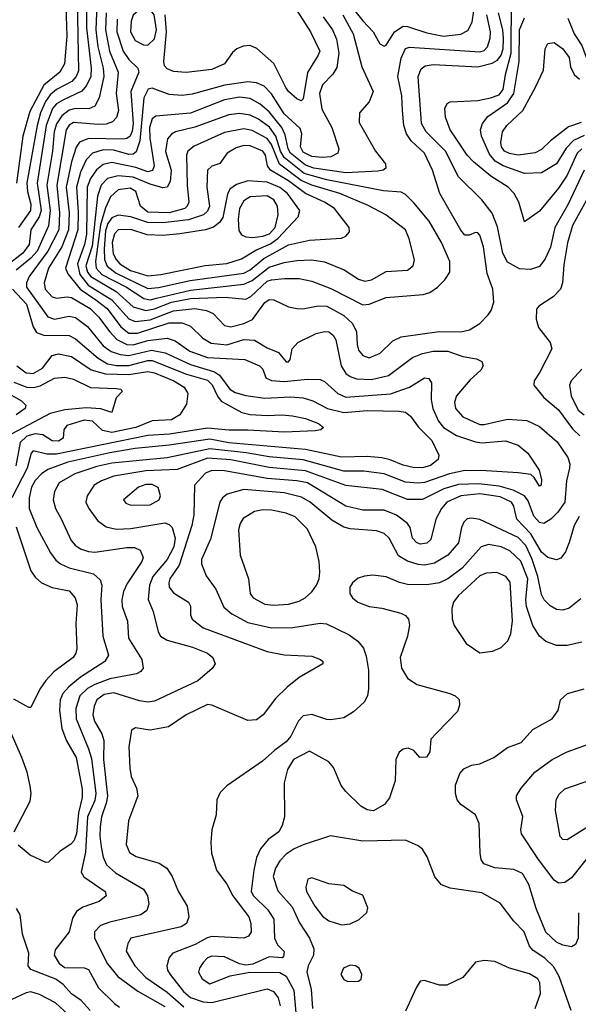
# Model space of a CAD drawing. Extents: x 997026 to 1115308, y 536381 to 619039.
# Tile 303 of 484: x 1050552 to 1053178, y 587234 to 591862. Entities that reach past the tile are written whole.
import ezdxf

# ---------------------------------------------------------------- set-up
doc = ezdxf.new("R2010")
doc.units = 0

msp = doc.modelspace()

# ---------------------------------------------------------------- linework, layer by layer
at = {"layer": '0CON20XD'}
for points in [[(1050865.8, 591955), (1050866.3, 591823.7), (1050888.1, 591635), (1050886.1, 591595), (1050866.8, 591553.2), (1050844.1, 591525.9), (1050758, 591485), (1050725, 591466.2), (1050706.4, 591445), (1050676.2, 591365), (1050634.6, 591094.6), (1050652.9, 590965), (1050643.5, 590935), (1050604.2, 590875), (1050596.6, 590805), (1050567.1, 590765), (1050475.8, 590695)], [(1050916.9, 591973.1), (1050910.2, 591815), (1050920, 591735), (1050944.6, 591635), (1050948.3, 591595), (1050925, 591495.7), (1050904.6, 591455), (1050877.5, 591442.5), (1050815, 591444.5), (1050785, 591436.4), (1050750.4, 591409.6), (1050725, 591372.2), (1050714.2, 591335), (1050707, 591245), (1050679.9, 591085), (1050695.7, 590965), (1050687.3, 590892.7), (1050633.8, 590775), (1050605, 590741.4), (1050535, 590684.8)], [(1050767.8, 591975), (1050774.1, 591785), (1050763.4, 591655), (1050740.5, 591615), (1050665.5, 591554.5), (1050599.9, 591430.1), (1050567.3, 591315), (1050536.4, 591093.6)], [(1050822.4, 591957.6), (1050828.5, 591621.5), (1050818, 591595), (1050797.7, 591572.3), (1050725, 591533.8), (1050695, 591508.9), (1050672.9, 591477.1), (1050649.8, 591425), (1050633.8, 591365), (1050586.3, 591095), (1050588.2, 591055), (1050604.9, 590995), (1050603.6, 590965), (1050545.7, 590885)], [(1051829.1, 591945), (1051919.6, 591805), (1051962.2, 591715), (1051955.6, 591695), (1051905.3, 591614.7), (1051885, 591490), (1051875, 591480.8), (1051855, 591490.6), (1051815, 591524.4), (1051803, 591543), (1051747.1, 591657.1), (1051667.2, 591727.2), (1051635, 591740.7), (1051602, 591738), (1051572.9, 591725), (1051552.6, 591707.4), (1051514, 591655), (1051455, 591628.8), (1051335, 591614.7), (1051275, 591618.8), (1051245, 591630.6), (1051233.3, 591645), (1051229.6, 591665), (1051241.6, 591805), (1051235.8, 591885)], [(1052075, 591969), (1052165, 591856.2), (1052213.7, 591805), (1052245, 591749.4), (1052265, 591737.8)], [(1052605, 591301.1), (1052575.3, 591345), (1052553.6, 591403.6), (1052550.4, 591445), (1052561.1, 591468.9), (1052575, 591475.6), (1052705, 591482.1), (1052765, 591494.8), (1052805, 591509.6), (1052825, 591534.5), (1052836.1, 591605), (1052862.7, 591705), (1052864.4, 591965.6)], [(1050958.2, 591895), (1050956.1, 591815), (1050974.1, 591715), (1051015.2, 591615), (1051005.2, 591515), (1051017, 591435), (1051006.8, 591403.2), (1050988.2, 591381.8), (1050958.5, 591371.5), (1050921, 591369), (1050805, 591378.6), (1050785, 591366.4), (1050770.6, 591345), (1050726, 591085), (1050739.8, 590955), (1050736.5, 590875), (1050684.9, 590775), (1050596.8, 590655), (1050584.4, 590625), (1050584.1, 590605), (1050685, 590465.7), (1050715, 590453.9), (1050785, 590468.5), (1050815, 590462.6), (1050870.1, 590420.1), (1050945, 590330), (1050982.4, 590302.4), (1051025, 590288.3), (1051065, 590283.7), (1051171.7, 590308.3), (1051236.2, 590296.2), (1051355, 590241), (1051467.9, 590207.9), (1051491.7, 590191.7), (1051539.7, 590125), (1051565, 590110.7), (1051615, 590095.5), (1051705, 590083.8), (1051825, 590090.4), (1051885, 590085.2), (1051930.6, 590070.6), (1051998.9, 590035), (1052075, 590015.8), (1052185.2, 590024.8), (1052335, 590022.7), (1052365, 590017.1), (1052388.3, 589998.3), (1052427, 589947), (1052489.7, 589885), (1052521.8, 589815), (1052518.5, 589795), (1052482.8, 589767.2), (1052445, 589756.1), (1052401.7, 589758.2), (1052355, 589768.1), (1052293.9, 589793.9), (1052255, 589802.8), (1052185, 589809.7), (1052065, 589806.6), (1051895, 589841.7), (1051535, 589874.2), (1051445, 589890.4), (1051255, 589862), (1051095, 589847), (1050975, 589827.2), (1050777.7, 589782.3), (1050685, 589748.7), (1050655, 589727.9), (1050625, 589696.5), (1050608.3, 589665), (1050595.8, 589615), (1050596.7, 589565), (1050632.5, 589475), (1050696.4, 589356.4), (1050721.7, 589321.7), (1050744.2, 589304.2), (1050785, 589286.4), (1050898.3, 589258.3), (1050929.7, 589229.7), (1050937.4, 589205), (1050933.4, 589135), (1050943.4, 588965), (1050968.7, 588875), (1050952.3, 588845), (1050837.3, 588772.7), (1050782.8, 588727.2), (1050754.8, 588695), (1050742.7, 588665), (1050738.8, 588615), (1050749.6, 588530.4)], [(1051155, 591742.5), (1051185, 591771.9), (1051195.1, 591815.1), (1051184.2, 591885), (1051165, 591909.8), (1051145, 591915.9), (1051110.5, 591905), (1051085.9, 591884.1), (1051076.6, 591855), (1051073.3, 591805), (1051095, 591764.7), (1051134.5, 591744.5), (1051155, 591742.5)], [(1052265, 591737.8), (1052275, 591742.2), (1052313.8, 591805), (1052355, 591831.4), (1052375, 591830.5), (1052465, 591799.7), (1052544.8, 591784.8), (1052625.2, 591794.8), (1052658.4, 591811.6), (1052679.5, 591850.5), (1052686.4, 591903.6)], [(1053204.9, 591155.1), (1053128.7, 590991.3), (1053068, 590885), (1053047.6, 590792.4), (1053022.1, 590737.9), (1052995, 590701.5), (1052952.6, 590687.4), (1052901.7, 590691.7), (1052845, 590721.8), (1052823.3, 590765), (1052798.1, 590888.1), (1052772.1, 590952.1), (1052723.6, 591015), (1052613.9, 591123.9), (1052553.8, 591245), (1052461.9, 591335), (1052440.4, 591375), (1052424.4, 591595), (1052438.5, 591631.5), (1052458.6, 591645), (1052495, 591652), (1052705, 591641.3), (1052772.6, 591657.4), (1052798.2, 591671.8), (1052815.4, 591695), (1052824.6, 591725), (1052825.7, 591774.3), (1052822.8, 591815), (1052802.6, 591895)], [(1051010, 591865), (1051008.3, 591805), (1051037.7, 591715), (1051065, 591674.7), (1051107.3, 591635), (1051112.7, 591615), (1051073.8, 591525), (1051086.1, 591375), (1051081.4, 591338.6), (1051071, 591315), (1051056.1, 591303.9), (1051039.2, 591300.8), (1050875, 591303.3), (1050833.7, 591286.3), (1050817.1, 591262.9), (1050795.1, 591194.9), (1050770.7, 591075), (1050784.2, 590955), (1050781.5, 590875), (1050749.7, 590795), (1050686.9, 590695), (1050667, 590625), (1050671, 590595), (1050705, 590560.3), (1050725, 590552.8), (1050775, 590560), (1050795, 590556.6), (1050883.7, 590505), (1050923.1, 590465), (1050975, 590395.8), (1051008.5, 590358.5), (1051055.3, 590335.3), (1051085, 590333.7), (1051155, 590353.7), (1051245.2, 590365.2), (1051282.3, 590352.3), (1051351.1, 590305), (1051435, 590274.2), (1051610, 590265), (1051680, 590235), (1051695, 590220), (1051709.7, 590179.7), (1051736, 590166), (1051795, 590161), (1051905, 590172.5), (1051965, 590171.1), (1051985, 590161.1), (1052047.5, 590105), (1052085, 590087.7), (1052295, 590104.4), (1052384.3, 590135.7), (1052455, 590179.4), (1052475.6, 590175.6), (1052486.9, 590155), (1052486.5, 590075), (1052493.2, 590035), (1052520.6, 589975), (1052544.7, 589945), (1052605, 589908.1), (1052695, 589877.9), (1052725, 589873.5), (1052835, 589882.2), (1052895, 589862.5), (1052940, 589825), (1052993.8, 589745), (1053005, 589700), (1053002.5, 589675), (1052995, 589670), (1052970.8, 589710.8), (1052955, 589724), (1052895, 589732.3), (1052745, 589742.6), (1052645, 589742.8), (1052573, 589727), (1052455, 589687.6), (1052425, 589684.4), (1052365, 589689), (1052265, 589727.2), (1052169.4, 589740.6), (1052075, 589740.8), (1051885, 589793.9), (1051725, 589807), (1051616.5, 589826.5), (1051445, 589844.9), (1051245, 589803.4), (1050985, 589778.5), (1050915, 589762.3), (1050812, 589728), (1050738, 589685), (1050716.1, 589645), (1050709.6, 589605), (1050719.6, 589565), (1050746.3, 589516.3), (1050793.8, 589415), (1050812.6, 589392.6), (1050838.6, 589375), (1050875, 589362.2), (1050905, 589360), (1051055, 589381.3), (1051091.1, 589381.1), (1051118.9, 589368.9), (1051132.5, 589335), (1051126.2, 589315), (1051057.7, 589212.3), (1051040.6, 589175), (1051032.1, 589135), (1051034.3, 589104.3), (1051058.7, 589035), (1051064, 588955), (1051125.4, 588855), (1051132.5, 588815), (1051121.9, 588798.1), (1051101.5, 588788.5), (1050975, 588764.4), (1050905, 588738.1), (1050871.2, 588718.8), (1050835.2, 588685), (1050816, 588625), (1050816.9, 588576.9), (1050875.3, 588434.7), (1050889.2, 588389.2), (1050910.7, 588225), (1050905, 588192.3), (1050871.1, 588115), (1050861, 587949), (1050841.4, 587855), (1050853.4, 587833.4), (1050953.3, 587765), (1050958.1, 587745), (1050925, 587717.1), (1050848.6, 587691.4), (1050819.1, 587670.9), (1050800.3, 587639.7), (1050784.5, 587575), (1050719.5, 587490.5), (1050714.3, 587465), (1050737, 587427), (1050765, 587408.1), (1050855.4, 587405.4), (1050875, 587398.1), (1050922.4, 587312.4), (1050997.9, 587237.9), (1051021.5, 587221.5)], [(1051978.3, 591875), (1052023, 591815), (1052041, 591771), (1052052.4, 591705), (1052042.5, 591637.5), (1052024.2, 591605.8), (1051975, 591556.6), (1051961.3, 591515), (1051972.4, 591442.4), (1052019.3, 591355), (1052052.4, 591255), (1052047.9, 591235), (1052015, 591218), (1051975, 591213.9), (1051925, 591219.4), (1051885, 591239.5), (1051872.5, 591265), (1051878.6, 591325), (1051870.6, 591350.6), (1051795, 591419.4), (1051735, 591514.2), (1051700.5, 591550.5), (1051664.8, 591564.8), (1051625, 591570.2), (1051515.7, 591555), (1051362.9, 591512.9), (1051315, 591505.2), (1051255, 591510.3), (1051175, 591540), (1051155.5, 591535), (1051134.9, 591495.1), (1051117.1, 591292.9), (1051099.1, 591240.9), (1051085, 591230.5), (1051065, 591228.1), (1050995, 591249.4), (1050945, 591250.1), (1050894.9, 591235.1), (1050865, 591202.8), (1050838, 591145), (1050818.3, 591075), (1050827.1, 590957.1), (1050825.3, 590875), (1050767.8, 590695), (1050777.6, 590667.6), (1050835.7, 590595.7), (1050909.6, 590545), (1050963.4, 590505), (1051028.2, 590418.2), (1051065, 590389.6), (1051105, 590388.6), (1051255, 590437.4), (1051315, 590437.4), (1051355, 590422.2), (1051412.9, 590365), (1051452.3, 590342.3), (1051525, 590334.1), (1051605, 590358.6), (1051656.5, 590356.5), (1051715, 590319.7), (1051768.6, 590298.6), (1051805, 590254.4), (1051815, 590254.3), (1051824, 590265), (1051832.5, 590315), (1051859.5, 590345), (1051945, 590387.5), (1051985, 590397.3), (1052004.8, 590394.8), (1052025, 590379.3), (1052037.4, 590357.4), (1052063.5, 590235), (1052085, 590199.2), (1052104.8, 590184.8), (1052134.4, 590174.4), (1052205, 590171), (1052285, 590190.5), (1052399.1, 590275), (1052445, 590293.6), (1052495, 590304.8), (1052565, 590304), (1052635, 590279.3), (1052698.6, 590268.6), (1052724.2, 590255), (1052730.5, 590235), (1052720, 590215), (1052670.1, 590169.9), (1052605.3, 590095), (1052595.9, 590065), (1052600.8, 590035), (1052635.5, 589995), (1052715, 589959.5), (1052735, 589958.9), (1052845, 589984.8), (1052935, 589978.9), (1052995, 589949.6), (1053077.8, 589877.8), (1053128, 589805), (1053137.3, 589775), (1053136.8, 589755), (1053122.9, 589695), (1053114.2, 589595), (1053081.7, 589548.3), (1053049.2, 589515), (1053015, 589494.1), (1052995, 589498.6), (1052969, 589529), (1052941.4, 589601.4), (1052924.5, 589624.5), (1052871.7, 589651.7), (1052805, 589670), (1052708.5, 589681.5), (1052615, 589677.1), (1052545, 589658), (1052445, 589607), (1052375, 589607.7), (1052255.9, 589654.1), (1052085, 589673.5), (1051895, 589742.5), (1051725, 589757.7), (1051545, 589794.2), (1051435, 589801.5), (1051292.4, 589747.6), (1051145, 589741.9), (1050995, 589717.2), (1050936.4, 589695), (1050902.7, 589675), (1050869.6, 589625), (1050862.9, 589595), (1050876.8, 589565), (1050917.8, 589507.8), (1050958.3, 589478.3), (1051005, 589468), (1051075, 589470.2), (1051235, 589496.8), (1051255, 589489.3), (1051268.6, 589475), (1051282.5, 589425), (1051277, 589385), (1051244.9, 589325.1), (1051177.3, 589245), (1051161.9, 589205), (1051156.4, 589136.4), (1051179.6, 589080.4), (1051202.3, 588985), (1051214.2, 588964.2), (1051245, 588946.7), (1051365, 588913.2), (1051434.4, 588885), (1051460.5, 588865), (1051470.5, 588835), (1051456.9, 588813.1), (1051388.9, 588755), (1051185, 588660), (1051155, 588655.2), (1051115, 588661.2), (1050995, 588698), (1050949.6, 588690.4), (1050915.3, 588665), (1050901.9, 588635), (1050895.3, 588595), (1050903.1, 588565), (1050937.7, 588505), (1050947.7, 588475), (1050945.5, 588385), (1050964.2, 588215), (1050960.5, 588185), (1050936.8, 588115), (1050930.6, 588069.4), (1050928, 588025), (1050934.8, 587974.9), (1050945, 587925.6), (1050960.5, 587890.5), (1051001.8, 587851.8), (1051134.5, 587775), (1051152.9, 587745), (1051158.8, 587705), (1051149.5, 587675), (1051121.4, 587655), (1050975, 587621.3), (1050931.2, 587605), (1050902.9, 587575), (1050903.7, 587545), (1050965, 587424.6), (1051012.9, 587365), (1051106.9, 587296.9), (1051235, 587223.7)], [(1052071, 591885), (1052119.8, 591795), (1052160.9, 591640.9), (1052214, 591525), (1052195, 591476.7), (1052150, 591425), (1052148.3, 591378.3), (1052225, 591243.8), (1052271.4, 591185), (1052272.9, 591165), (1052260, 591155), (1052235, 591149.7), (1052085, 591142.3), (1051935, 591164.2), (1051895, 591179), (1051824.6, 591235), (1051813.2, 591255), (1051800.4, 591320.4), (1051784.9, 591355), (1051725, 591429), (1051682.2, 591465), (1051635, 591491.6), (1051585, 591497.5), (1051515, 591484.8), (1051355, 591422.3), (1051191.2, 591408.8), (1051174.2, 591395.8), (1051162.4, 591355), (1051164.3, 591305), (1051184.8, 591175.2), (1051175.9, 591154.1), (1051155, 591147.8), (1051097.6, 591167.6), (1050985, 591190.6), (1050945, 591181.5), (1050913.5, 591156.5), (1050885, 591115.3), (1050868.8, 591075), (1050865.4, 590854.6), (1050856.1, 590805), (1050823.8, 590715), (1050834.1, 590665), (1050873.4, 590615), (1050985.2, 590545), (1051065, 590456), (1051095, 590443.9), (1051165, 590450.9), (1051275, 590493.1), (1051375, 590504.5), (1051430, 590495), (1051461.9, 590481.9), (1051515, 590425.5), (1051545, 590418), (1051605, 590434.3), (1051646.6, 590453.4), (1051705, 590533.3), (1051725, 590547.6), (1051746.2, 590546.2), (1051815, 590512.9), (1051855, 590504.4), (1051883.4, 590503.4), (1051955, 590517.6), (1051995, 590516.2), (1052075, 590471.6), (1052115.9, 590435), (1052135.3, 590395), (1052137.8, 590335), (1052145, 590308.6), (1052165, 590283.5), (1052195, 590273.5)], [(1052195, 590273.5), (1052245.7, 590295), (1052306.7, 590353.3), (1052345, 590371.2), (1052523.6, 590396.4), (1052625, 590395.4), (1052666, 590405), (1052714.2, 590435), (1052754, 590475), (1052768, 590495), (1052780, 590535), (1052776, 590595), (1052748.6, 590668.6), (1052731.8, 590795), (1052715, 590848.8), (1052705, 590861.2), (1052695, 590862), (1052665, 590849.2), (1052645, 590850), (1052625, 590872.9), (1052526.2, 591045), (1052492.7, 591155), (1052455.3, 591235), (1052392.2, 591292.2), (1052370.6, 591325), (1052358, 591365), (1052350.9, 591435), (1052347.8, 591505), (1052329.6, 591595), (1052345, 591680.8), (1052365, 591727.1), (1052385, 591732.7), (1052715, 591710.8), (1052735, 591718.1), (1052750.8, 591735), (1052763, 591775), (1052764.4, 591805), (1052748, 591885)], [(1053205, 591318.6), (1053155.7, 591294.3), (1053121.4, 591258.6), (1053074.8, 591185.2), (1053005, 591141.9), (1052925, 591139.3), (1052825, 591175.2), (1052787.3, 591197.3), (1052759.7, 591229.7), (1052722.6, 591315), (1052717.8, 591345), (1052728, 591375), (1052753.1, 591406.9), (1052845, 591471.3), (1052874.9, 591515), (1052900.1, 591665), (1052902, 591815), (1052925, 591871.1)], [(1053129, 591869), (1053158, 591795), (1053195, 591740.7), (1053229.2, 591649.2), (1053247, 591627), (1053271.6, 591611.6), (1053295, 591608.8), (1053355, 591619.1), (1053465, 591672.1), (1053545, 591682.7), (1053635, 591694.8), (1053763.7, 591785), (1053777.9, 591815), (1053788.7, 591885)], [(1053190.7, 591379.3), (1053132, 591358), (1053046.5, 591293.5), (1053005, 591251.5), (1052975, 591236), (1052895, 591225.7), (1052855, 591232.6), (1052830.8, 591245), (1052817.1, 591265), (1052813.3, 591285), (1052821.3, 591335), (1052841.5, 591365), (1052917.1, 591435), (1052976.4, 591545), (1053014.3, 591625), (1053022, 591725), (1053035, 591750), (1053065, 591755.8), (1053105, 591725.6), (1053134.4, 591685), (1053141.4, 591641.4), (1053157.5, 591605), (1053183.2, 591583.2)], [(1051145, 590496.1), (1051185, 590504), (1051265, 590534.9), (1051355, 590551.1), (1051518.4, 590558.4), (1051615, 590549), (1051639.2, 590560.8), (1051715, 590632.6), (1051735, 590640.3), (1051796.4, 590646.4), (1051865, 590645.7), (1051925, 590632.7), (1052015, 590598.8), (1052165, 590522.5), (1052195, 590524.7), (1052275, 590557), (1052449.2, 590570.8), (1052479.3, 590580.7), (1052516.4, 590605), (1052550.8, 590639.2), (1052574.6, 590675), (1052573.4, 590725), (1052534.4, 590814.4), (1052476.5, 590915), (1052405, 591002.1), (1052365, 591041.2), (1052345, 591050.8), (1052261.9, 591058.1), (1051995, 591110.2), (1051888.8, 591138.8), (1051794.7, 591214.7), (1051778.3, 591245), (1051755.4, 591315.4), (1051726.9, 591356.9), (1051675, 591394.8), (1051635, 591414.1), (1051585, 591421), (1051535, 591414.8), (1051375, 591357), (1051284.8, 591335.2), (1051265, 591324), (1051247.2, 591302.8), (1051237.7, 591242.3), (1051263.7, 591155), (1051258.7, 591101.3), (1051245, 591074.4), (1051225, 591072.1), (1051165, 591089.4), (1051085, 591121.5), (1051015, 591128.7), (1050965, 591116.3), (1050934.9, 591085.1), (1050917.2, 591032.8), (1050893, 590797), (1050863.3, 590705), (1050870.5, 590675), (1050886.3, 590655), (1051005, 590584.6), (1051085, 590513.4), (1051145, 590496.1)], [(1051165, 590545.1), (1051195, 590554), (1051355, 590591.2), (1051605, 590619), (1051645, 590636.8), (1051725, 590699.1), (1051795, 590720.7), (1051855, 590730), (1051925, 590732.9), (1051985, 590724.2), (1052076.9, 590686.9), (1052145, 590642.7), (1052175, 590632.7), (1052205, 590639.6), (1052275, 590678.2), (1052375, 590684.4), (1052400.8, 590705), (1052407, 590733), (1052382.4, 590832.4), (1052365.5, 590875), (1052272.9, 590945), (1052190.7, 590989.3), (1052056.4, 591045), (1051925, 591084.2), (1051875, 591106.1), (1051773.1, 591183.1), (1051735.1, 591275.1), (1051715, 591303.5), (1051645, 591341.2), (1051605, 591349.4), (1051515, 591332.3), (1051372, 591268), (1051342.5, 591245), (1051336.5, 591225), (1051338.5, 591085), (1051347.6, 591005), (1051340, 590985), (1051328.2, 590975), (1051255, 590954.4), (1051155, 590957.2), (1051120, 590985), (1051097.5, 591055), (1051070.9, 591070.9), (1051015, 591062.1), (1050979.2, 591029.2), (1050955, 590978.2), (1050931.4, 590898.6), (1050908.5, 590725), (1050911.2, 590695), (1050938.9, 590665), (1051053.9, 590605), (1051135, 590551.7), (1051165, 590545.1)], [(1053193.7, 591255), (1053172.2, 591235), (1053125, 591131.8), (1053085, 591069.6), (1052995, 590962.5), (1052925, 590912.5), (1052897.8, 591005), (1052876.5, 591045), (1052848.8, 591075), (1052766.4, 591126.4), (1052684.8, 591194.8), (1052655, 591225.4), (1052605, 591301.1)], [(1051155, 590598.8), (1051205, 590603.4), (1051353.4, 590636.6), (1051605, 590671.2), (1051635, 590686.1), (1051699.6, 590740.4), (1051815, 590803.7), (1051915, 590825.7), (1052064.5, 590835.5), (1052084.5, 590845.5), (1052102, 590865), (1052100.8, 590885), (1052032.5, 590975), (1051984.6, 591005), (1051895, 591045.8), (1051815, 591104.2), (1051730.9, 591155), (1051716.6, 591175), (1051706.9, 591225), (1051694.5, 591245), (1051635, 591269.6), (1051605, 591270.7), (1051569.5, 591260.5), (1051527.1, 591235), (1051493, 591187), (1051455, 591174.4), (1051435.5, 591155), (1051431.7, 591075), (1051443.5, 590985), (1051435, 590962.7), (1051415.3, 590945), (1051345, 590921.5), (1051225, 590906.7), (1051155, 590909), (1051074.1, 590935.9), (1051015, 590943.6), (1050985, 590930.7), (1050965.8, 590905), (1050955, 590870), (1050948.4, 590785), (1050950.2, 590735), (1050963.3, 590703.3), (1051005, 590670.8), (1051155, 590598.8)], [(1051155, 590658.1), (1051215, 590664.8), (1051423.2, 590706.8), (1051525, 590717), (1051595, 590737.9), (1051661.6, 590778.4), (1051730.5, 590809.5), (1051765.7, 590834.3), (1051861.5, 590935), (1051868.2, 590965), (1051810.2, 591045), (1051775, 591073.1), (1051715, 591098.7), (1051625, 591104.4), (1051571.7, 591088.3), (1051539.7, 591065), (1051528.1, 591041.9), (1051507.1, 590932.9), (1051491.3, 590908.7), (1051462.8, 590887.2), (1051425, 590874.1), (1051304.8, 590855.2), (1051225, 590848), (1051151.3, 590851.4), (1051075, 590875.9), (1051014.8, 590875.1), (1050998.3, 590855), (1050986.6, 590815), (1050992, 590762), (1051005, 590735.3), (1051023.4, 590715), (1051072.9, 590682.9), (1051155, 590658.1)], [(1053265, 591101.1), (1053150.4, 590895), (1053127.3, 590812.7), (1053109.3, 590710.7), (1053103.2, 590625), (1053093.6, 590595), (1053060.1, 590559.9), (1052992, 590515), (1052981.7, 590501.7), (1052980, 590455), (1052990.8, 590415), (1053045.8, 590345), (1053054, 590315), (1052997.1, 590205), (1052970, 590165), (1052968, 590145), (1053015.8, 590085.8), (1053085, 590029.2), (1053149.9, 589939.9), (1053185, 589906.6)], [(1051648.1, 590838.1), (1051695, 590844.1), (1051725.6, 590855), (1051753.6, 590885), (1051767.2, 590945), (1051763.9, 590985), (1051745.9, 591015.9), (1051715, 591034.5), (1051635, 591029.3), (1051605, 591011.1), (1051585.2, 590975), (1051578.7, 590925), (1051581.5, 590871.5), (1051595, 590850.9), (1051615, 590841), (1051648.1, 590838.1)], [(1050517.6, 590595), (1050583.8, 590525), (1050615, 590418.6), (1050631.5, 590391.5), (1050665, 590379.5), (1050785, 590378.1), (1050815, 590361.8), (1050921.2, 590271.2), (1050965.1, 590245.1), (1051007.2, 590237.2), (1051065, 590236.2), (1051155, 590260.7), (1051175, 590260.2), (1051336.6, 590196.6), (1051435, 590167.2), (1051456.6, 590146.6), (1051482.4, 590092.4), (1051499.8, 590069.8), (1051596.2, 590016.2), (1051635, 590007.1), (1051715, 590001.2), (1051784.7, 590004.7), (1051835, 590000), (1051895, 589987.5), (1051955.8, 589965), (1051980, 589945), (1051967.5, 589935), (1051940.5, 589929.5), (1051796.2, 589923.8), (1051625, 589933.1), (1051535, 589933.2), (1051435, 589942.6), (1051255.6, 589914.4), (1051155, 589908.1), (1050725, 589819.6), (1050679.5, 589819.5), (1050615, 589836.5), (1050605.9, 589824.1), (1050586.7, 589755), (1050515.2, 589615)], [(1050538.8, 590235), (1050583, 590203), (1050615, 590199.8), (1050659.3, 590225), (1050705, 590283.6), (1050735, 590291.1), (1050795, 590278.5), (1050887.3, 590217.3), (1050955, 590197.1), (1051065, 590194.9), (1051155, 590208.6), (1051185, 590202.6), (1051276.1, 590165), (1051324.6, 590135), (1051342.9, 590105), (1051336.4, 590055), (1051304.4, 590005), (1051265, 589981.8), (1051175, 589977.5), (1051098.5, 589945), (1050985, 589922), (1050941.2, 589931.2), (1050893.8, 589975), (1050855, 589979.4), (1050774.3, 589955), (1050760, 589935), (1050755.7, 589895), (1050735, 589881.2), (1050705, 589882.5), (1050661, 589911), (1050625, 589915.9), (1050585, 589905.4), (1050554.7, 589874.7), (1050533.8, 589765)], [(1050525, 590158.1), (1050585, 590135.5), (1050617.2, 590132.8), (1050648.8, 590141.2), (1050715, 590178), (1050765, 590181.8), (1050805, 590172.8), (1050885, 590133.8), (1051005, 590129.5), (1051026.7, 590125), (1051033.3, 590115), (1051005.5, 590084.5), (1050985, 590016.7), (1050932.9, 590032.9), (1050865, 590038.7), (1050765, 590028), (1050695, 590012), (1050515, 589916.3)], [(1053195, 590218.9), (1053144.6, 590165), (1053136.6, 590145), (1053144.3, 590095), (1053177.6, 590027.6), (1053205, 590005.7)], [(1050477.6, 590117.6), (1050561, 590071), (1050580.5, 590050.5), (1050577.5, 590035), (1050535, 590005.7)], [(1053182.5, 589527.5), (1053158.1, 589485), (1053135.5, 589405.5), (1053118.3, 589361.7), (1053095, 589330.8), (1053075, 589322.9), (1053034.2, 589335), (1053005, 589359.6), (1052955, 589446.1), (1052888.1, 589515), (1052874.7, 589575), (1052863.5, 589595), (1052810.3, 589620.3), (1052715, 589634.4), (1052625.3, 589624.7), (1052560, 589595), (1052535, 589565.5), (1052507.3, 589515), (1052485, 589419.2), (1052465, 589401.2), (1052435, 589397.1), (1052417.1, 589405), (1052398.9, 589425), (1052387.5, 589475), (1052375.6, 589495), (1052322.7, 589532.7), (1052265, 589556.8), (1052165, 589556.7), (1052085, 589575.2), (1051904.8, 589685.2), (1051855, 589695.4), (1051715, 589705.7), (1051515, 589741.5), (1051455, 589743.3), (1051425, 589730.5), (1051374, 589675), (1051370, 589535), (1051361.7, 589485), (1051302.2, 589297.8), (1051258, 589235), (1051252.4, 589215), (1051255.4, 589195), (1051275, 589167.8), (1051345, 589124), (1051354.3, 589105), (1051355.6, 589065), (1051363.1, 589045), (1051415, 589003.4), (1051715, 588892.5), (1051795, 588877.8)], [(1051075, 589580), (1051165, 589582), (1051207.5, 589605), (1051214.3, 589625), (1051203.4, 589663.4), (1051175, 589676.9), (1051145, 589676.9), (1051111.2, 589665), (1051040, 589605), (1051050.2, 589590.2), (1051075, 589580)], [(1053190.1, 589139.9), (1053135, 589097.1), (1053105, 589087.7), (1053075, 589090.8), (1053045, 589107.9), (1053017.9, 589135), (1053005, 589160.8), (1052987.1, 589245), (1052959.1, 589329.1), (1052931.6, 589391.6), (1052895, 589428.6), (1052715, 589513.3), (1052675, 589520), (1052655, 589515.7), (1052639.1, 589500.9), (1052628.5, 589475), (1052615, 589403.1), (1052564.8, 589345.2), (1052501.4, 589308.6), (1052455, 589298.3), (1052425, 589301), (1052375, 589317.6), (1052332.7, 589342.7), (1052288.3, 589425), (1052265, 589447.8), (1052229.8, 589459.8), (1052105, 589469.4), (1052075, 589477.2), (1052019.5, 589509.5), (1051916.7, 589595), (1051877.3, 589617.3), (1051795, 589638.6), (1051605, 589653.8), (1051527.2, 589632.8), (1051505, 589615.5), (1051492, 589595), (1051449, 589421), (1051406.9, 589325), (1051406.9, 589305), (1051428.5, 589248.5), (1051474.6, 589185), (1051511.8, 589101.8), (1051549.7, 589069.7), (1051625, 589029), (1051736, 589004), (1051835.2, 589004.8), (1051965, 589025.3), (1051993.4, 589023.4), (1052100.4, 588970.4), (1052141.9, 588941.9), (1052168, 588908), (1052181.3, 588871.3), (1052192, 588805), (1052192.1, 588717.9), (1052186.7, 588685), (1052170.6, 588655), (1052120.7, 588609.3), (1052075, 588580.5), (1052015, 588571.5), (1051995, 588573.1), (1051925, 588597.3), (1051885, 588590.3), (1051862.7, 588567.3), (1051826.9, 588495), (1051805, 588467.6), (1051750.9, 588429.1), (1051693.2, 588376.8), (1051525, 588261.2), (1051495, 588230), (1051478.8, 588195), (1051476.2, 588125), (1051455.7, 588055), (1051450.5, 587995), (1051453.5, 587945), (1051477.5, 587865), (1051525, 587798.9), (1051553.8, 587745), (1051629.5, 587645), (1051639.2, 587615), (1051640.3, 587575), (1051628.2, 587555), (1051605, 587545.9), (1051455, 587552.9), (1051433.1, 587546.9), (1051376.7, 587515), (1051272.5, 587475), (1051255.3, 587454.7), (1051243.9, 587415), (1051247.3, 587395), (1051259.4, 587375), (1051322, 587295), (1051355, 587266.6), (1051415, 587245.8), (1051455, 587243.6), (1051715, 587307.5), (1051744.9, 587294.9), (1051766.5, 587265), (1051776.6, 587226.6)], [(1051745, 589110), (1051815, 589114.7), (1051865, 589129.5), (1051894.6, 589145.4), (1051925, 589172.9), (1051947.1, 589205), (1051959.2, 589235), (1051962.5, 589265), (1051959.4, 589315), (1051943.5, 589385), (1051905, 589467.1), (1051846.9, 589525), (1051805, 589543.3), (1051735, 589557.3), (1051695, 589558.9), (1051655, 589550), (1051602.9, 589517.1), (1051588.5, 589495), (1051580.5, 589465), (1051587.9, 589345), (1051627.1, 589235), (1051635.7, 589165), (1051650, 589145), (1051705, 589115.5), (1051745, 589110)], [(1050535, 589478.1), (1050605, 589272), (1050625, 589241.4), (1050655, 589215.6), (1050705, 589193.5), (1050785, 589177.8), (1050813.5, 589145), (1050822.2, 589112.2), (1050815.4, 589025), (1050820.5, 588905), (1050816.5, 588885), (1050803.1, 588865), (1050713.2, 588796.8), (1050674.2, 588755.8), (1050646.2, 588715), (1050605, 588630), (1050595, 588628.8), (1050525, 588667.9)], [(1053195, 588935.8), (1053125, 588921.4), (1053075, 588921.4), (1053025, 588940), (1052995, 588964.4), (1052964.4, 589014.4), (1052933.6, 589103.6), (1052930.5, 589135), (1052939.7, 589235), (1052907.4, 589317.4), (1052855.5, 589365.5), (1052815, 589385.3), (1052755, 589395.3), (1052720.5, 589385), (1052631.6, 589285), (1052565, 589233.6), (1052525, 589214.7), (1052465, 589205.4), (1052375, 589207.5), (1052337, 589217), (1052275, 589243.8), (1052212, 589252), (1052172.6, 589247.4), (1052143.1, 589236.9), (1052116, 589215), (1052104, 589195), (1052104, 589165), (1052116, 589145), (1052141.2, 589125), (1052195, 589103.5), (1052255, 589096.5), (1052343.4, 589073.4), (1052365, 589062.5), (1052380, 589045), (1052384.2, 589015.8), (1052374.3, 588965), (1052340.5, 588865), (1052346.7, 588815), (1052375, 588767.5), (1052418, 588738), (1052573.3, 588695), (1052598.8, 588685), (1052617, 588667), (1052619.5, 588640.5), (1052609.2, 588610.8), (1052510.5, 588509.5), (1052485, 588480), (1052479.3, 588420.7), (1052463.6, 588396.4), (1052432.5, 588395), (1052405, 588427.5), (1052378.3, 588438.3), (1052355, 588433.8), (1052335, 588420), (1052320, 588385), (1052316.2, 588285), (1052290.8, 588205), (1052266.8, 588173.2), (1052215, 588144), (1052185, 588148), (1052156.2, 588165), (1052084.6, 588234.6), (1052063.3, 588263.3), (1052027.3, 588347.3), (1052004.6, 588374.6), (1051915, 588423.8), (1051839.2, 588385), (1051811.4, 588338.6), (1051794.5, 588275), (1051796.2, 588115), (1051785.6, 588075), (1051770, 588045), (1051720.2, 588009.8), (1051684.2, 587965.8), (1051664.7, 587925), (1051652.1, 587865), (1051640.3, 587765), (1051651.8, 587745), (1051719.1, 587679.1), (1051747.3, 587635), (1051750, 587545), (1051764.2, 587514.2), (1051795, 587482.5), (1051791.7, 587458.3), (1051785, 587453.3), (1051725, 587458), (1051647.4, 587422.6), (1051615, 587418.6), (1051584.5, 587424.5), (1051515, 587457.1), (1051455, 587461.1), (1051435, 587452.9), (1051415, 587431.4), (1051396.9, 587405), (1051393.1, 587385), (1051410, 587355), (1051445, 587331.5), (1051541.1, 587368.9), (1051634.3, 587385.7), (1051774.6, 587384.6), (1051805, 587366.5), (1051841.2, 587301.2), (1051850, 587195)], [(1052715, 588886.9), (1052775, 588893.5), (1052815, 588911.5), (1052847, 588943), (1052859.8, 588975), (1052867.9, 589035), (1052857.9, 589217.9), (1052837.8, 589245), (1052795, 589264), (1052745, 589260.3), (1052715, 589248.4), (1052613.8, 589155), (1052591.5, 589125), (1052583.8, 589095), (1052585.4, 589045), (1052593.6, 589015), (1052650.2, 588930.2), (1052715, 588886.9)], [(1051795, 588877.8), (1051925, 588870), (1051966.7, 588855), (1051976.7, 588845), (1051976.7, 588835), (1051865, 588770), (1051808.8, 588725), (1051755, 588671.2), (1051696.2, 588595), (1051665, 588572), (1051625, 588568), (1051455, 588640.6), (1051435, 588643.3), (1051335, 588594.4), (1051250.9, 588539.1), (1051165, 588522.9), (1051095.9, 588534.1), (1051077, 588523), (1051065.5, 588445), (1051069.4, 588345), (1051075.7, 588305), (1051100.9, 588250.9), (1051107.1, 588215), (1051063.6, 588096.4), (1051053.1, 587985), (1051068, 587948), (1051099.6, 587929.6), (1051207.6, 587897.6), (1051243.8, 587873.8), (1051269.4, 587835), (1051296.6, 587766.6), (1051339.2, 587695), (1051347.5, 587645), (1051336.2, 587615), (1051310.9, 587599.1), (1051074.2, 587545), (1051060, 587520), (1051052.9, 587485), (1051092.5, 587415), (1051145, 587360.7), (1051245, 587291.2), (1051322.8, 587222.8)], [(1053178.3, 587665), (1053176.8, 587545), (1053165, 587516), (1053145, 587504.2), (1053105, 587512.5), (1053075, 587526.9), (1053025, 587572.9), (1052979.2, 587685), (1052945, 587798), (1052915, 587848.9), (1052875, 587868.8), (1052785, 587875.4), (1052734, 587895), (1052720.8, 587915), (1052715.7, 587945), (1052711.2, 588085), (1052693.8, 588125), (1052625, 588174), (1052608, 588195), (1052600, 588225), (1052601.2, 588265), (1052620.5, 588319.5), (1052639.5, 588340.5), (1052675, 588358), (1052715.5, 588364.5), (1052780, 588395), (1052845, 588442), (1052908.8, 588465), (1052964.5, 588525.5), (1053055, 588576), (1053083.3, 588615), (1053093.8, 588665), (1053126.7, 588695), (1053205, 588717.5)], [(1050526.5, 588045), (1050601, 588189), (1050606.3, 588225), (1050601.5, 588261.5), (1050587.3, 588325), (1050561.9, 588395), (1050483.5, 588573.5)], [(1050749.6, 588530.4), (1050772.7, 588472.7), (1050818.1, 588395), (1050846.3, 588245), (1050846.4, 588206.4), (1050829, 588135), (1050818.7, 588035), (1050806.7, 588003.3), (1050792.7, 587987.3), (1050742.1, 587955), (1050687.3, 587902.7), (1050675, 587901.2), (1050600.8, 587935), (1050545, 587983.1)], [(1053236, 587944), (1053145, 587829.7), (1053115, 587807.1), (1053085, 587804.1), (1053065, 587817.3), (1052990, 587915), (1052910.9, 588035), (1052907.9, 588055), (1052917.1, 588117.1), (1052886.5, 588195), (1052887.5, 588215), (1052909.5, 588250.5), (1052973.8, 588325), (1053055.6, 588384.4), (1053125, 588421.8), (1053295, 588482.3)], [(1053275, 588100.8), (1053125, 588008), (1053105, 588008.8), (1053092.5, 588022.5), (1053070.6, 588145), (1053073.1, 588195), (1053087.6, 588222.4), (1053115, 588247.1), (1053373.1, 588336.9)], [(1053144.8, 587204.8), (1053087.7, 587365), (1053061.5, 587411.5), (1053020.9, 587450.9), (1052965, 587486.9), (1052948, 587508), (1052923.3, 587575), (1052875, 587625.3), (1052810.3, 587710.3), (1052725, 587759.2), (1052575, 587780.6), (1052535, 587795.4), (1052503.6, 587833.6), (1052468, 587928), (1052445, 587964.3), (1052425, 587980), (1052365, 588006.4), (1052165, 588001.1), (1052013.7, 588026.3), (1051885, 587984.8), (1051842.9, 587965), (1051805, 587940), (1051775, 587909.6), (1051753.8, 587875), (1051743.3, 587835), (1051765, 587767.5), (1051832.1, 587692.1), (1051868, 587618), (1051914.7, 587545), (1051934.7, 587495), (1051932.6, 587465), (1051907.5, 587415), (1051902.3, 587385), (1051922.5, 587305), (1051928.4, 587215)], [(1052065, 587607.5), (1052105, 587612), (1052147.5, 587632.5), (1052183.6, 587666.4), (1052188.3, 587688.3), (1052165, 587747.5), (1052116.4, 587766.4), (1052075, 587793.3), (1052005, 587800), (1051925, 587828.8), (1051906.7, 587823.3), (1051897.5, 587785), (1051899.4, 587765), (1051940, 587695), (1051975, 587649.4), (1052005, 587626.5), (1052065, 587607.5)], [(1050883.1, 587205), (1050841.7, 587251.7), (1050795, 587283.5), (1050756.9, 587326.9), (1050722.1, 587352.1), (1050605, 587397.5), (1050591.9, 587415), (1050594.5, 587475), (1050565.4, 587564.6), (1050553.9, 587655), (1050537.1, 587685)], [(1052095, 587342), (1052145, 587342.5), (1052157, 587353), (1052160, 587375), (1052147.5, 587405), (1052130, 587415), (1052105, 587418.8), (1052073.8, 587405), (1052062, 587375), (1052075, 587351.2), (1052095, 587342)], [(1052974.4, 587215), (1053000.4, 587285), (1052996.9, 587335), (1052986.9, 587355), (1052948.3, 587378.3), (1052854.5, 587404.5), (1052785, 587436.2), (1052735, 587440), (1052695, 587432.5), (1052635, 587361.2), (1052560, 587325), (1052525, 587323.8), (1052455, 587346.7), (1052435, 587343.3), (1052415, 587312.5), (1052365, 587202)], [(1050782, 587185), (1050720.9, 587240.9), (1050645, 587281.2), (1050605, 587292.4), (1050582, 587288), (1050515, 587257)]]:
    msp.add_lwpolyline(points, dxfattribs=at)

doc.saveas('drawing.dxf')
